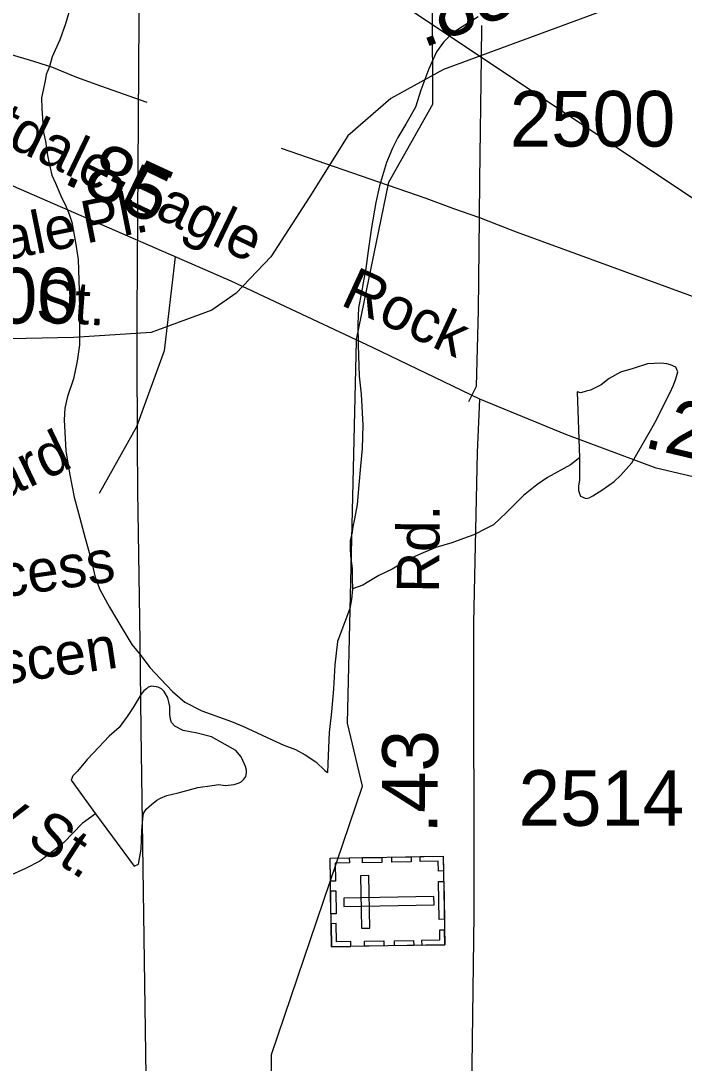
# Model space of a CAD drawing. Extents: x 2169602 to 2449496, y 721995 to 810662.
# Drawn here: x 2399053 to 2400543, y 805763 to 808105 of the extents above; entities that cross this region are included whole.
import ezdxf

# ---------------------------------------------------------------- set-up
doc = ezdxf.new("R2010")
doc.units = 0
doc.layers.add('Default', color=7, linetype='Continuous')

msp = doc.modelspace()

# ---------------------------------------------------------------- linework, layer by layer
at = {"layer": 'Default'}
for p, q in [((2398770.8, 808902.8), (2400088, 808023.1)), ((2400088, 808023.1), (2400089.1, 808094.6)), ((2400088, 808023.1), (2401498.5, 807081.3))]:
    msp.add_line(p, q, dxfattribs=at)
for points in [[(2399807.5, 807389.1), (2399879.9, 807742.2), (2399978.9, 807917.4), (2399977.9, 808127.3), (2400059.9, 808270), (2400059.9, 808335.6), (2399959, 808459.1), (2399867, 808634.8), (2399840.9, 808792.8), (2399929.9, 809142), (2399928.9, 809352)], [(2399337, 805578.2), (2399323.2, 806511.6), (2399321, 806707.1), (2399320.2, 806761.4), (2399316.5, 807001.6), (2399316, 807046.6), (2399316, 807055.9), (2399315, 807151.2), (2399314, 807368.3), (2399314.2, 807375.1), (2399314.5, 807435.5), (2399314.5, 807445), (2399317.7, 807883.9), (2399321.2, 808450)], [(2399337, 805578.2), (2399323.2, 806511.6), (2399321, 806707.1), (2399320.2, 806761.4), (2399316.5, 807001.6), (2399316, 807046.6), (2399316, 807055.9), (2399315, 807151.2), (2399314, 807368.3), (2399314.2, 807375.1), (2399314.5, 807435.5), (2399314.5, 807445), (2399317.7, 807883.9), (2399321.2, 808450)], [(2400084.1, 807254.7), (2399843.4, 807371), (2399525.3, 807519.7), (2398699.7, 807879.9), (2398371.1, 808028.6), (2398222.6, 808087.2), (2397978.7, 808156.3), (2397675.3, 808252.7), (2397553.9, 808275.7), (2397480.7, 808271.5), (2397350.9, 808242.2), (2396986.8, 808108.1), (2396868.5, 808043.2), (2396772.3, 807959.5), (2396686.5, 807823.3), (2396598.6, 807687.2)], [(2400569.7, 808162.9), (2400496.5, 808158.7), (2400366.7, 808129.4), (2400002.6, 807995.3), (2399884.4, 807930.4), (2399788.1, 807846.6), (2399702.3, 807710.5), (2399614.4, 807574.4), (2399537, 807492.7), (2399482.5, 807455), (2399346, 807404.7), (2399172.3, 807393.2), (2398956.7, 807389), (2398537.1, 807402.6), (2398000.9, 807417.3), (2397908.8, 807438.2), (2397846.4, 807461.2)], [(2399164.7, 808136.3), (2399153, 808098.3), (2399140.9, 808062.4), (2399123, 808024.1), (2399117.3, 808002.3), (2399109.7, 807984.4), (2399107.6, 807970.1), (2399099.7, 807932.3), (2399100.1, 807908.3), (2399101.9, 807886.1), (2399104.2, 807854.2), (2399108.5, 807834.4), (2399112.6, 807802.2), (2399118.9, 807774.4), (2399122.6, 807758.5), (2399131, 807740.1), (2399136.8, 807726.3), (2399145, 807706.4), (2399153, 807690.6), (2399161.2, 807670.7), (2399167.5, 807652.7), (2399175.5, 807606.9), (2399181.9, 807568.6), (2399184.3, 807498.8), (2399184.5, 807448.9), (2399185, 807412.8), (2399184.7, 807376.7), (2399179.2, 807340.6), (2399171.4, 807300.8), (2399157.9, 807260.7), (2399151.9, 807234.8), (2399150.1, 807208.8), (2399151.7, 807180.5), (2399154.2, 807138.8), (2399162.4, 807088.8), (2399173.1, 807034.9), (2399182.7, 806998.9), (2399197.5, 806942.7), (2399210, 806897.1), (2399220, 806855), (2399230.1, 806827.1), (2399252, 806787.3), (2399268.6, 806759.6), (2399302.7, 806703.8), (2399323, 806678), (2399342.8, 806651.8), (2399367, 806626.2), (2399393.5, 806598.4), (2399421.4, 806574.3), (2399459.3, 806554.7), (2399526, 806530.8), (2399553.6, 806519.4), (2399583.8, 806505.5), (2399617.6, 806489.4), (2399643.7, 806477.7), (2399670.1, 806467.7), (2399691.8, 806455.9), (2399716, 806440), (2399736.1, 806420.4), (2399742.3, 806416.2)], [(2398782.2, 808110.2), (2398920.8, 808063.6), (2399013.2, 808034.7), (2399071.4, 808017.3), (2399121.5, 808001.7), (2399177.8, 807978.3), (2399232, 807959), (2399336.4, 807922.1)], [(2400080.6, 808113.7), (2400038.8, 808087.6), (2400022.8, 808077.5), (2400002.9, 808057.4), (2399986.7, 808035.1), (2399969.5, 807997.1), (2399951.6, 807949.1), (2399939.7, 807911.2), (2399918, 807872.7), (2399900, 807842.9), (2399888.3, 807818.7), (2399874.5, 807786.7), (2399859, 807734.4), (2399851, 807696.6), (2399841.1, 807640.5), (2399833.3, 807588.5), (2399828, 807548.4), (2399822.3, 807516.4), (2399818.2, 807494.3), (2399812, 807460.3), (2399810.4, 807424.5), (2399810.8, 807376.5), (2399813.2, 807306.4), (2399817.5, 807266.4), (2399821.6, 807196.4), (2399820.2, 807144.3), (2399816.5, 807104.3), (2399812.4, 807062.3), (2399808.5, 807018.3), (2399802.8, 806986.3), (2399798.9, 806968.2), (2399797.4, 806956.3), (2399793.1, 806936.2), (2399793.1, 806920.4), (2399793.5, 806902.5), (2399797.2, 806874.4), (2399797.4, 806852.4), (2399798.1, 806828.4)], [(2400083.4, 807663), (2400084.1, 807747.4), (2400088, 808023.1)], [(2399637.7, 807819.1), (2399856.5, 807743.4), (2399962.9, 807706.6), (2400025.2, 807683.4), (2400081.4, 807663.8), (2400083.4, 807663), (2400125.7, 807646.3), (2400135.6, 807642.5), (2400165.7, 807630.7), (2400230, 807607.4), (2400555.4, 807488.9), (2400627.6, 807461.7), (2400682, 807440.1), (2400868.8, 807356.1), (2400967.6, 807297.3), (2401001.9, 807273.6), (2401046.1, 807244.1), (2401108.5, 807206.6), (2401217.2, 807141.8), (2401269.6, 807106.3), (2401432.9, 807002.2), (2401461, 806980.4), (2401469.8, 806975.1)], [(2400059.5, 807249.9), (2400076.7, 807284.4), (2400081.7, 807454.3), (2400083.4, 807663)], [(2399399.7, 807574.5), (2399374.9, 807363.8), (2399312.7, 807192.5), (2399229, 807043)], [(2399888.9, 804661.6), (2399846.9, 804678.9), (2399862, 805026.3), (2399811, 805217.6), (2399617, 805549.6), (2399616, 805782.6), (2399821, 806385.3), (2399787, 806527.1), (2399806.9, 807386.2), (2399807.5, 807389.1)], [(2400308, 807123.2), (2400308.2, 807087.1), (2400308, 807073.4), (2400306.2, 807059.4), (2400306.2, 807049.3), (2400308.6, 807043.3), (2400310.7, 807037.3), (2400314.6, 807035.5), (2400322.4, 807031.4), (2400330.4, 807033.5), (2400338.4, 807037.5), (2400360.5, 807051.6), (2400386.1, 807069.7), (2400400.3, 807083.7), (2400425.9, 807111.9), (2400467.8, 807184.3), (2400481.5, 807208.2), (2400495, 807236.1), (2400511.4, 807268.1), (2400519.2, 807286.5), (2400525, 807300.6), (2400528.9, 807316.6), (2400525, 807326.6), (2400512.7, 807332.4), (2400504.7, 807334.5), (2400490.9, 807336.1), (2400460.8, 807334.2), (2400429, 807324), (2400400.7, 807315.7), (2400375.1, 807301.7), (2400357, 807287.4), (2400333.2, 807275.2), (2400323.2, 807273.1), (2400311.5, 807269.2), (2400303.3, 807271.2), (2400308, 807123.2)], [(2400053.7, 804953.2), (2400062.1, 805361.5), (2400071.5, 806096.6), (2400070.5, 806752.1), (2400078.8, 807135.4), (2400084.1, 807254.7)], [(2401424.5, 806950), (2401313.6, 806957.4), (2401060.4, 807005.5), (2400874.1, 807020.2), (2400650.2, 807060), (2400480.7, 807099.8), (2400277.7, 807175.2), (2400084.1, 807254.7)], [(2400308, 807123.2), (2400288.3, 807107.2), (2400236.5, 807078.9), (2400212.5, 807062.7), (2400182.5, 807038.4), (2400164.7, 807020.4), (2400144.6, 807000.3), (2400114.9, 806972.3), (2400098.7, 806964.3), (2400070.8, 806949.8), (2400047.4, 806941.6), (2400021.2, 806931.8), (2399985.3, 806921.4), (2399951.6, 806907.4), (2399923.5, 806895), (2399887.7, 806872.9), (2399857.5, 806858.7), (2399831.5, 806842.8), (2399821.6, 806836.6), (2399798.1, 806828.4)], [(2399798.1, 806828.4), (2399795.8, 806804.4), (2399792.1, 806784.3), (2399764.4, 806710.2), (2399758.7, 806658.3), (2399755.2, 806604.1), (2399751.3, 806552.3), (2399745.8, 806506.1), (2399743.9, 806454.1), (2399742.3, 806416.2)], [(2399220.5, 806323.4), (2399307.4, 806205.6), (2399317.1, 806209.8), (2399323.2, 806243.8), (2399325.1, 806285.7), (2399326.9, 806311.8), (2399328.4, 806323.7), (2399334.3, 806333.8), (2399346.6, 806344.1), (2399358.5, 806354), (2399366.5, 806358.1), (2399380.7, 806364.1), (2399406.3, 806370.3), (2399428.6, 806376.3), (2399450.4, 806382.3), (2399482.6, 806386.9), (2399498.1, 806388.9), (2399512.3, 806386.8), (2399532.2, 806389.1), (2399543.9, 806393), (2399548.2, 806395.2), (2399554.3, 806401.2), (2399558.2, 806407), (2399560.1, 806415.3), (2399560.1, 806421.4), (2399558, 806429.3), (2399555.6, 806435), (2399547.8, 806451.2), (2399536.1, 806465.1), (2399511.9, 806478.9), (2399481.7, 806496.5), (2399449.5, 806504.6), (2399417.8, 806510.2), (2399399.3, 806520.3), (2399391.3, 806528.4), (2399389.3, 806536), (2399387.6, 806546), (2399387.6, 806564.3), (2399385.4, 806573.9), (2399383.3, 806584), (2399374.9, 806598.2), (2399369.2, 806604), (2399361.4, 806608), (2399347.2, 806610.1), (2399339.2, 806607.7), (2399335.1, 806603.8), (2399329.4, 806599.8), (2399323, 806591.9), (2399305.6, 806561.7), (2399291.7, 806541.5), (2399273.6, 806517.4), (2399251.5, 806497.6), (2399227.9, 806473.2), (2399202.1, 806445.1), (2399180.3, 806419.1), (2399170.1, 806408.9), (2399166.4, 806398.9), (2399220.5, 806323.4)], [(2399220.5, 806323.4), (2399190.8, 806301.1), (2399149.4, 806258.7), (2399127.2, 806241), (2399095.6, 806216.6), (2399063.4, 806200.3), (2399023.5, 806182.1), (2398955.8, 806155.8), (2398899.8, 806135.5), (2398854.1, 806119.2), (2398796.3, 806093.1), (2398738.2, 806074.7), (2398682.4, 806076.2), (2398648.6, 806072), (2398592.4, 806061.8), (2398544.7, 806049.6), (2398496.7, 806037.4), (2398440.7, 806023.1)]]:
    msp.add_lwpolyline(points, dxfattribs=at)
for points in [[(2399751.2, 806024.3), (2399747.7, 806223.4), (2400002.3, 806227.8), (2400005.8, 806028.7)], [(2399864.3, 806214.1), (2399821, 806213.3), (2399820.8, 806224.7), (2399864.1, 806225.4)], [(2399930.3, 806215.2), (2399886.9, 806214.4), (2399886.7, 806225.8), (2399930.1, 806226.5)], [(2400002.9, 806194.7), (2399991.4, 806194.5), (2399991, 806216.5), (2399950.6, 806215.8), (2399950.4, 806226.9), (2400002.3, 806227.8)], [(2399791.1, 806224.2), (2399791.3, 806212.9), (2399759.1, 806212.3), (2399759.8, 806171.7), (2399748.7, 806171.6), (2399747.8, 806223.4)], [(2399818.5, 806066.3), (2399837.2, 806066.6), (2399835.1, 806184.4), (2399816.5, 806184)], [(2399993.3, 806086), (2399991.8, 806170.8), (2400003.2, 806171), (2400004.7, 806086.2)], [(2399749.9, 806098.4), (2399749, 806150.2), (2399760.4, 806150.4), (2399761.3, 806098.6)], [(2399778.6, 806133.8), (2399778.9, 806115.2), (2399981.7, 806118.7), (2399981.3, 806137.3)], [(2399794.5, 806025.1), (2399794.3, 806036.4), (2399762.1, 806035.9), (2399761.4, 806076.4), (2399750.3, 806076.2), (2399751.2, 806024.3)], [(2400005.1, 806061.8), (2399993.6, 806061.6), (2399994, 806039.6), (2399953.6, 806038.9), (2399953.8, 806027.8), (2400005.7, 806028.7)], [(2399935.8, 806027.5), (2399892.5, 806026.7), (2399892.3, 806038.1), (2399935.6, 806038.9)], [(2399868.6, 806026.3), (2399825.3, 806025.6), (2399825.1, 806037), (2399868.4, 806037.7)]]:
    msp.add_lwpolyline(points, close=True, dxfattribs=at)

# ---------------------------------------------------------------- texts
for s, height, rotation, p in [('.85', 125, 20.9109, (2399956.9, 808043.2)), ('Knightdale-Eagle', 95, 334.2854, (2398696, 807980.3)), ('.85', 125, 335.1692, (2399144.1, 807742.5)), ('Pl.', 95, 11.3136, (2399199.1, 807604.3)), ('Dale', 95, 11.3136, (2398927.4, 807548.7)), ('Rock', 95, 335.3341, (2399768.5, 807467.8)), ('St.', 95, 355.9864, (2399086.1, 807430.6)), ('.26', 125, 346.6338, (2400449.1, 807147.8)), ('Richard', 95, 25.6115, (2398778.3, 806914.6)), ('Rd.', 95, 89.5479, (2399992.7, 806819.5)), ('Princess', 95, 8.3563, (2398786.9, 806775.9)), ('Crescen', 95, 8.3563, (2398806.4, 806583.3)), ('Gregory St.', 95, 326.9589, (2398648.6, 806528.1)), ('.43', 125, 89.5479, (2399988.6, 806278.6))]:
    msp.add_text(s, height=height, rotation=rotation, dxfattribs=at).set_placement(p)
for s, p in [('2500', (2400151.7, 807822.5)), ('2500', (2398811.2, 807424.9)), ('2514', (2400171.6, 806296.2))]:
    msp.add_text(s, height=125, dxfattribs=at).set_placement(p)

doc.saveas('drawing.dxf')
